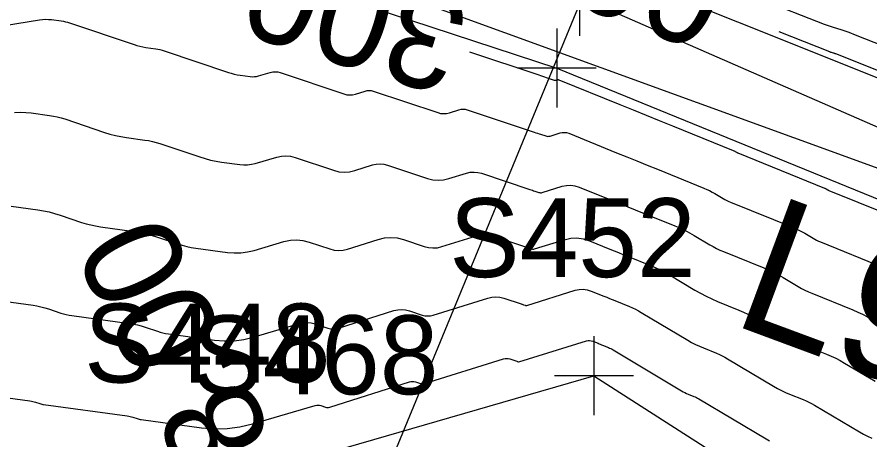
# Model space of a CAD drawing. Extents: x 816928 to 825690, y 436959 to 448212.
# Drawn here: x 819081.48 to 819124.72, y 445100.22 to 445121.67 of the extents above; entities that cross this region are included whole.
import ezdxf

# ---------------------------------------------------------------- set-up
doc = ezdxf.new("R2010")
doc.units = 0
for name, color, linetype in [('SURVEY - CONTOURS - Index with Text', 7, 'Continuous'), ('SURVEY - CONTOURS - Intermediate with optional Text', 7, 'Continuous'), ('SURVEY - DRAINAGE - Bridge Hydraulic Data - Points - Locators', 7, 'Continuous'), ('SURVEY - DRAINAGE - Bridge Hydraulic Data - Points - Numbers', 7, 'Continuous'), ('SURVEY - DRAINAGE - Bridge Hydraulic Data with Text', 7, 'Continuous'), ('SURVEY - DRAINAGE - Natural Features', 7, 'Continuous'), ('SURVEY - DRAINAGE - Natural Features - Points - Locators', 7, 'Continuous'), ('SURVEY - NON-TRANSPORTATION - Features - Points - Numbers', 7, 'Continuous')]:
    doc.layers.add(name, color=color, linetype=linetype)

msp = doc.modelspace()

# ---------------------------------------------------------------- linework, layer by layer
at = {"layer": 'SURVEY - CONTOURS - Index with Text'}
for points in [[(819127.327, 445118.071), (819122.993, 445119.793), (819122.962, 445119.805), (819122.932, 445119.816), (819122.901, 445119.827), (819122.87, 445119.837), (819122.768, 445119.869), (819122.746, 445119.876), (819122.724, 445119.883), (819122.703, 445119.891), (819122.682, 445119.899), (819120.114, 445120.92)], [(819104.415, 445119.903), (819107.928, 445118.731), (819108.025, 445118.698), (819108.121, 445118.666), (819108.217, 445118.634), (819108.314, 445118.602), (819108.719, 445118.467), (819108.741, 445118.461), (819108.764, 445118.459), (819108.787, 445118.461), (819108.809, 445118.466), (819108.884, 445118.489), (819108.899, 445118.492), (819108.915, 445118.493), (819108.931, 445118.491), (819108.946, 445118.486), (819112.046, 445117.229), (819112.71, 445116.96), (819113.375, 445116.69), (819114.039, 445116.421), (819114.703, 445116.152), (819117.791, 445114.899), (819117.816, 445114.889), (819117.84, 445114.878), (819117.863, 445114.865), (819117.886, 445114.852), (819117.961, 445114.808), (819117.977, 445114.799), (819117.993, 445114.79), (819118.01, 445114.782), (819118.027, 445114.775), (819122.416, 445112.996), (819122.44, 445112.985), (819122.463, 445112.974), (819122.486, 445112.963), (819122.508, 445112.95), (819122.58, 445112.907), (819122.596, 445112.898), (819122.612, 445112.89), (819122.628, 445112.882), (819122.645, 445112.875), (819127.042, 445111.093)], [(819078.144, 445102.743), (819082.134, 445102.202), (819082.205, 445102.19), (819082.274, 445102.176), (819082.343, 445102.158), (819082.412, 445102.137), (819082.633, 445102.062), (819082.681, 445102.047), (819082.729, 445102.034), (819082.778, 445102.024), (819082.828, 445102.016), (819087.067, 445101.44), (819087.138, 445101.429), (819087.208, 445101.414), (819087.278, 445101.396), (819087.346, 445101.375), (819087.569, 445101.3), (819087.617, 445101.285), (819087.665, 445101.272), (819087.714, 445101.262), (819087.764, 445101.254), (819090.83, 445100.837), (819091.484, 445100.782), (819092.133, 445100.796), (819092.777, 445100.88), (819093.416, 445101.032), (819096.597, 445101.967), (819096.671, 445101.983), (819096.744, 445101.987), (819096.816, 445101.98), (819096.889, 445101.962), (819097.126, 445101.882), (819097.176, 445101.869), (819097.227, 445101.865), (819097.278, 445101.868), (819097.329, 445101.88), (819101.371, 445103.164), (819101.448, 445103.182), (819101.524, 445103.188), (819101.601, 445103.181), (819101.677, 445103.162), (819101.926, 445103.079), (819101.979, 445103.065), (819102.032, 445103.06), (819102.086, 445103.064), (819102.14, 445103.076), (819106.144, 445104.333), (819106.224, 445104.351), (819106.305, 445104.357), (819106.385, 445104.35), (819106.464, 445104.33), (819106.815, 445104.213), (819106.826, 445104.209), (819106.837, 445104.205), (819106.848, 445104.202), (819106.859, 445104.198), (819106.896, 445104.186), (819106.904, 445104.184), (819106.912, 445104.183), (819106.92, 445104.184), (819106.927, 445104.185), (819110.344, 445105.242), (819110.427, 445105.261), (819110.509, 445105.265), (819110.591, 445105.254), (819110.672, 445105.228), (819110.936, 445105.121), (819110.993, 445105.098), (819111.049, 445105.075), (819111.106, 445105.052), (819111.162, 445105.029), (819111.461, 445104.908), (819111.524, 445104.881), (819111.587, 445104.852), (819111.648, 445104.82), (819111.707, 445104.786), (819115.174, 445102.715), (819115.257, 445102.668), (819115.341, 445102.624), (819115.426, 445102.584), (819115.513, 445102.546), (819115.801, 445102.43), (819115.862, 445102.404), (819115.922, 445102.375), (819115.98, 445102.345), (819116.038, 445102.312), (819119.457, 445100.278), (819119.546, 445100.227), (819119.637, 445100.18)]]:
    msp.add_lwpolyline(points, dxfattribs=at)
at = {"layer": 'SURVEY - CONTOURS - Intermediate with optional Text'}
for points in [[(819127.076, 445119.525), (819123.903, 445120.786), (819123.757, 445120.842), (819123.61, 445120.896), (819123.462, 445120.947), (819123.313, 445120.996), (819122.824, 445121.15), (819122.72, 445121.184), (819122.616, 445121.219), (819122.513, 445121.257), (819122.411, 445121.297), (819119.226, 445122.562)], [(819069.136, 445119.34), (819082.614, 445121.527), (819082.766, 445121.546), (819082.918, 445121.554), (819083.071, 445121.55), (819083.223, 445121.535), (819083.722, 445121.468), (819083.828, 445121.451), (819083.933, 445121.429), (819084.037, 445121.402), (819084.14, 445121.37), (819087.409, 445120.267), (819087.557, 445120.221), (819087.706, 445120.182), (819087.857, 445120.151), (819088.009, 445120.126), (819088.511, 445120.058), (819088.618, 445120.041), (819088.723, 445120.019), (819088.828, 445119.992), (819088.931, 445119.96), (819092.192, 445118.861), (819092.341, 445118.815), (819092.491, 445118.776), (819092.642, 445118.744), (819092.796, 445118.719), (819093.3, 445118.651), (819093.407, 445118.642), (819093.514, 445118.644), (819093.62, 445118.658), (819093.725, 445118.683), (819094.318, 445118.857), (819094.445, 445118.884), (819094.571, 445118.892), (819094.697, 445118.88), (819094.823, 445118.847), (819098.045, 445117.766), (819098.193, 445117.729), (819098.341, 445117.715), (819098.49, 445117.726), (819098.639, 445117.761), (819099.125, 445117.916), (819099.229, 445117.94), (819099.333, 445117.948), (819099.437, 445117.939), (819099.541, 445117.912), (819102.807, 445116.819), (819102.955, 445116.782), (819103.103, 445116.769), (819103.252, 445116.779), (819103.4, 445116.814), (819103.886, 445116.966), (819103.99, 445116.991), (819104.094, 445116.998), (819104.198, 445116.989), (819104.302, 445116.963), (819107.705, 445115.827), (819107.785, 445115.801), (819107.864, 445115.774), (819107.944, 445115.748), (819108.023, 445115.721), (819108.282, 445115.635), (819108.338, 445115.62), (819108.394, 445115.615), (819108.449, 445115.619), (819108.505, 445115.632), (819109.016, 445115.79), (819109.125, 445115.814), (819109.233, 445115.819), (819109.34, 445115.805), (819109.447, 445115.772), (819111.871, 445114.789), (819112.39, 445114.578), (819112.91, 445114.367), (819113.429, 445114.157), (819113.949, 445113.946), (819116.308, 445112.989), (819116.448, 445112.929), (819116.585, 445112.864), (819116.72, 445112.794), (819116.852, 445112.719), (819117.279, 445112.464), (819117.371, 445112.411), (819117.465, 445112.362), (819117.561, 445112.316), (819117.659, 445112.274), (819120.878, 445110.97), (819121.016, 445110.911), (819121.151, 445110.847), (819121.284, 445110.778), (819121.414, 445110.703), (819121.835, 445110.453), (819121.926, 445110.401), (819122.019, 445110.353), (819122.114, 445110.308), (819122.21, 445110.267), (819125.449, 445108.954)], [(819081.355, 445116.824), (819081.637, 445116.838), (819081.919, 445116.832), (819082.202, 445116.804), (819083.125, 445116.678), (819083.322, 445116.647), (819083.516, 445116.606), (819083.709, 445116.556), (819083.899, 445116.497), (819085.917, 445115.816), (819086.19, 445115.731), (819086.465, 445115.66), (819086.744, 445115.602), (819087.025, 445115.556), (819087.95, 445115.431), (819088.147, 445115.399), (819088.342, 445115.358), (819088.535, 445115.308), (819088.726, 445115.249), (819090.739, 445114.571), (819091.012, 445114.486), (819091.288, 445114.414), (819091.567, 445114.356), (819091.849, 445114.311), (819092.776, 445114.185), (819092.973, 445114.168), (819093.17, 445114.172), (819093.364, 445114.198), (819093.557, 445114.244), (819094.648, 445114.564), (819094.881, 445114.614), (819095.114, 445114.628), (819095.346, 445114.606), (819095.577, 445114.546), (819097.52, 445113.894), (819097.791, 445113.825), (819098.063, 445113.801), (819098.335, 445113.821), (819098.608, 445113.885), (819099.499, 445114.168), (819099.69, 445114.213), (819099.881, 445114.227), (819100.071, 445114.21), (819100.261, 445114.162), (819102.295, 445113.482), (819102.565, 445113.413), (819102.836, 445113.389), (819103.107, 445113.408), (819103.379, 445113.472), (819104.267, 445113.75), (819104.457, 445113.794), (819104.647, 445113.808), (819104.836, 445113.791), (819105.026, 445113.743), (819107.483, 445112.923), (819107.545, 445112.903), (819107.607, 445112.882), (819107.67, 445112.861), (819107.732, 445112.84), (819107.936, 445112.772), (819107.979, 445112.761), (819108.023, 445112.757), (819108.067, 445112.76), (819108.111, 445112.77), (819109.121, 445113.083), (819109.336, 445113.131), (819109.55, 445113.141), (819109.762, 445113.113), (819109.973, 445113.046), (819111.703, 445112.345), (819112.074, 445112.195), (819112.445, 445112.044), (819112.815, 445111.894), (819113.186, 445111.744), (819114.825, 445111.079), (819115.08, 445110.97), (819115.33, 445110.851), (819115.576, 445110.723), (819115.817, 445110.585), (819116.596, 445110.12), (819116.765, 445110.023), (819116.937, 445109.934), (819117.112, 445109.851), (819117.291, 445109.774), (819119.339, 445108.944), (819119.591, 445108.836), (819119.839, 445108.719), (819120.081, 445108.593), (819120.32, 445108.457), (819121.09, 445107.999), (819121.257, 445107.904), (819121.426, 445107.815), (819121.6, 445107.734), (819121.776, 445107.658), (819123.857, 445106.815), (819124.106, 445106.709), (819124.35, 445106.593), (819124.59, 445106.469), (819124.825, 445106.335)], [(819081.18, 445112.072), (819082.528, 445111.889), (819082.815, 445111.843), (819083.1, 445111.783), (819083.38, 445111.711), (819083.658, 445111.624), (819084.748, 445111.256), (819084.983, 445111.183), (819085.221, 445111.122), (819085.461, 445111.071), (819085.704, 445111.032), (819087.306, 445110.815), (819087.635, 445110.762), (819087.96, 445110.694), (819088.282, 445110.611), (819088.6, 445110.512), (819089.633, 445110.164), (819089.856, 445110.094), (819090.081, 445110.036), (819090.308, 445109.988), (819090.539, 445109.951), (819092.142, 445109.733), (819092.485, 445109.705), (819092.824, 445109.712), (819093.161, 445109.756), (819093.495, 445109.835), (819095.013, 445110.281), (819095.335, 445110.351), (819095.656, 445110.37), (819095.976, 445110.339), (819096.296, 445110.257), (819097.338, 445109.907), (819097.561, 445109.851), (819097.785, 445109.83), (819098.009, 445109.847), (819098.233, 445109.9), (819099.784, 445110.393), (819100.106, 445110.469), (819100.428, 445110.492), (819100.75, 445110.464), (819101.071, 445110.383), (819102.118, 445110.032), (819102.343, 445109.975), (819102.568, 445109.955), (819102.794, 445109.971), (819103.019, 445110.023), (819104.551, 445110.504), (819104.875, 445110.579), (819105.199, 445110.603), (819105.522, 445110.574), (819105.845, 445110.492), (819107.26, 445110.02), (819107.305, 445110.005), (819107.351, 445109.99), (819107.396, 445109.975), (819107.441, 445109.96), (819107.589, 445109.91), (819107.621, 445109.902), (819107.653, 445109.899), (819107.684, 445109.901), (819107.716, 445109.909), (819109.226, 445110.376), (819109.548, 445110.447), (819109.868, 445110.462), (819110.185, 445110.42), (819110.5, 445110.321), (819111.536, 445109.901), (819111.758, 445109.811), (819111.979, 445109.721), (819112.201, 445109.631), (819112.423, 445109.541), (819113.59, 445109.068), (819113.837, 445108.962), (819114.08, 445108.847), (819114.319, 445108.723), (819114.553, 445108.589), (819115.845, 445107.817), (819116.125, 445107.657), (819116.41, 445107.508), (819116.701, 445107.37), (819116.997, 445107.244), (819118.077, 445106.806), (819118.306, 445106.708), (819118.531, 445106.602), (819118.752, 445106.487), (819118.969, 445106.363), (819120.268, 445105.591), (819120.549, 445105.43), (819120.835, 445105.281), (819121.127, 445105.143), (819121.425, 445105.016), (819122.524, 445104.571), (819122.757, 445104.471), (819122.986, 445104.363), (819123.211, 445104.246), (819123.432, 445104.121), (819124.707, 445103.365), (819124.983, 445103.208)], [(819080.159, 445107.34), (819082.289, 445107.051), (819082.489, 445107.019), (819082.686, 445106.978), (819082.882, 445106.927), (819083.075, 445106.867), (819083.703, 445106.655), (819083.838, 445106.613), (819083.975, 445106.577), (819084.113, 445106.548), (819084.253, 445106.526), (819087.187, 445106.127), (819087.387, 445106.095), (819087.584, 445106.054), (819087.78, 445106.003), (819087.973, 445105.943), (819088.601, 445105.732), (819088.736, 445105.69), (819088.873, 445105.654), (819089.011, 445105.625), (819089.151, 445105.603), (819091.486, 445105.285), (819091.984, 445105.243), (819092.479, 445105.254), (819092.969, 445105.318), (819093.455, 445105.434), (819095.805, 445106.124), (819096.003, 445106.167), (819096.2, 445106.179), (819096.396, 445106.159), (819096.592, 445106.109), (819097.232, 445105.895), (819097.369, 445105.86), (819097.506, 445105.848), (819097.643, 445105.858), (819097.781, 445105.89), (819100.578, 445106.778), (819100.777, 445106.825), (819100.976, 445106.84), (819101.175, 445106.822), (819101.374, 445106.772), (819102.022, 445106.555), (819102.161, 445106.52), (819102.3, 445106.507), (819102.44, 445106.517), (819102.579, 445106.55), (819105.347, 445107.418), (819105.55, 445107.465), (819105.752, 445107.48), (819105.953, 445107.462), (819106.155, 445107.411), (819107.037, 445107.116), (819107.066, 445107.107), (819107.094, 445107.098), (819107.122, 445107.088), (819107.15, 445107.079), (819107.243, 445107.048), (819107.262, 445107.043), (819107.282, 445107.041), (819107.302, 445107.043), (819107.322, 445107.047), (819109.782, 445107.808), (819109.986, 445107.854), (819110.188, 445107.863), (819110.389, 445107.836), (819110.588, 445107.774), (819111.237, 445107.511), (819111.375, 445107.455), (819111.514, 445107.398), (819111.653, 445107.342), (819111.792, 445107.286), (819112.525, 445106.988), (819112.681, 445106.922), (819112.833, 445106.85), (819112.983, 445106.771), (819113.13, 445106.687), (819115.489, 445105.278), (819115.681, 445105.169), (819115.876, 445105.067), (819116.075, 445104.973), (819116.277, 445104.886), (819116.946, 445104.615), (819117.087, 445104.555), (819117.227, 445104.489), (819117.363, 445104.418), (819117.497, 445104.341), (819119.839, 445102.948), (819120.036, 445102.836), (819120.236, 445102.732), (819120.441, 445102.635), (819120.649, 445102.546), (819121.336, 445102.268), (819121.482, 445102.205), (819121.625, 445102.138), (819121.765, 445102.065), (819121.903, 445101.987), (819124.195, 445100.629), (819124.397, 445100.514), (819124.603, 445100.407), (819124.813, 445100.308)]]:
    msp.add_lwpolyline(points, dxfattribs=at)
at = {"layer": 'SURVEY - DRAINAGE - Bridge Hydraulic Data - Points - Locators'}
for p, q in [((819108.845, 445121.079), (819108.845, 445117.079)), ((819110.845, 445119.079), (819106.845, 445119.079)), ((819110.73, 445105.479), (819110.73, 445101.479)), ((819112.73, 445103.479), (819108.73, 445103.479))]:
    msp.add_line(p, q, dxfattribs=at)
at = {"layer": 'SURVEY - DRAINAGE - Bridge Hydraulic Data with Text'}
for p, q in [((819122.135, 445151.752), (819093.535, 445082.419)), ((819072.661, 445133.081), (819153.488, 445103.692))]:
    msp.add_line(p, q, dxfattribs=at)
for points in [[(818981.856, 445170.386), (819027.381, 445129.952), (819058.351, 445124.932), (819072.804, 445135.23), (819108.826, 445125.102), (819154.553, 445106.813)], [(818975.535, 445161.489), (819022.478, 445122.715), (819056.145, 445113.232), (819074.922, 445130.209), (819108.845, 445119.079), (819151.657, 445101.619)], [(818993.883, 445133.462), (818995.19, 445132.955), (819012.402, 445118.67), (819047.383, 445104.376), (819092.261, 445098.133), (819110.73, 445103.479), (819133.011, 445089.182), (819151.916, 445085.429)]]:
    msp.add_lwpolyline(points, dxfattribs=at)
at = {"layer": 'SURVEY - DRAINAGE - Natural Features'}
msp.add_lwpolyline([(818978.518, 445165.447), (819026.376, 445126.987), (819059.296, 445121.786), (819072.661, 445133.081), (819109.997, 445122.706), (819153.488, 445103.692)], dxfattribs=at)
at = {"layer": 'SURVEY - DRAINAGE - Natural Features - Points - Locators'}
msp.add_line((819109.997, 445124.706), (819109.997, 445120.706), dxfattribs=at)

# ---------------------------------------------------------------- texts
at = {"layer": 'SURVEY - CONTOURS - Index with Text'}
for rotation, p in [(339.2978, (819105.763, 445123.806)), (162.764, (819104.665, 445122.397))]:
    msp.add_text('300', height=5, rotation=rotation, dxfattribs=at).set_placement(p)
at = {"layer": 'SURVEY - DRAINAGE - Bridge Hydraulic Data - Points - Numbers'}
for s, p in [('S452', (819103.394, 445108.479)), ('S448', (819084.878, 445103.133))]:
    msp.add_text(s, height=4, dxfattribs=at).set_placement(p)
at = {"layer": 'SURVEY - DRAINAGE - Bridge Hydraulic Data with Text'}
for s, height, rotation, p in [('L9', 7, 339.6339, (819117.562, 445106.148)), ('POT 33+98.00', 5, 115.9935, (819107.961, 445072.734))]:
    msp.add_text(s, height=height, rotation=rotation, dxfattribs=at).set_placement(p)
at = {"layer": 'SURVEY - NON-TRANSPORTATION - Features - Points - Numbers'}
msp.add_text('S468', height=4, dxfattribs=at).set_placement((819090.354, 445102.538))

doc.saveas('drawing.dxf')
